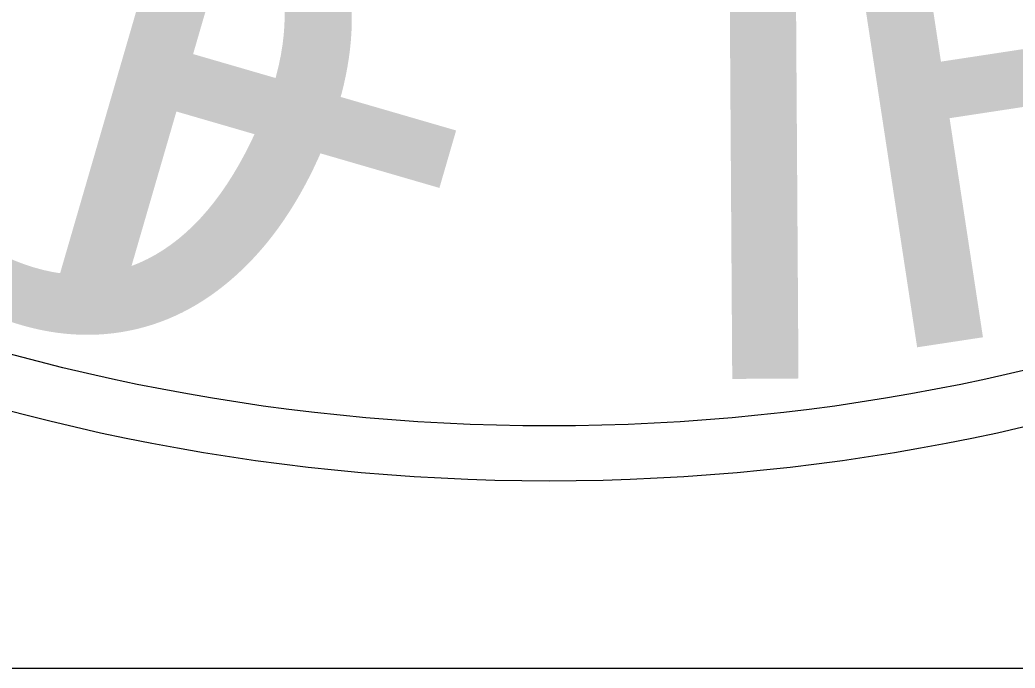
# Model space of a CAD drawing. Extents: x 1797809 to 2198143, y 249608 to 1237864.
# Drawn here: x 2197434.084 to 2197436.265, y 1237123.036 to 1237124.457 of the extents above; entities that cross this region are included whole.
import ezdxf

# ---------------------------------------------------------------- set-up
doc = ezdxf.new("R2010")
doc.units = 0
doc.layers.add('GSBWFILL', color=7, linetype='Continuous')
doc.layers.add('GSCOLORFILL', color=7, linetype='Continuous')

msp = doc.modelspace()

# ---------------------------------------------------------------- linework, layer by layer
at = {"layer": 'GSBWFILL'}
for radius in [4.5988, 4.5988, 4.5988, 4.4778, 4.4778, 4.4778]:
    msp.add_circle((2197435.2433, 1237128.0451), radius, dxfattribs=at)
at = {"layer": 'GSCOLORFILL'}
msp.add_lwpolyline([(2197262.2095, 1237123.0362), (2197584.7095, 1237123.0362), (2197584.7095, 1237333.0362), (2197262.2095, 1237333.0362)], close=True, dxfattribs=at)

# ---------------------------------------------------------------- texts
at = {"layer": 'GSBWFILL'}
for s, height, rotation, p in [('O', 1.1695, 335.5075, (2197433.453, 1237124.0879)), ('O', 1.1695, 335.5075, (2197433.453, 1237124.0879)), ('O', 1.1695, 335.5075, (2197433.453, 1237124.0879)), ('R', 1.1701, 8.661, (2197435.923, 1237123.7201)), ('F', 1.1695, 343.7959, (2197434.0311, 1237123.8777)), ('F', 1.1695, 343.7959, (2197434.0311, 1237123.8777)), ('F', 1.1695, 343.7959, (2197434.0311, 1237123.8777)), ('T', 1.1701, 0.3726, (2197435.2398, 1237123.6675)), ('T', 1.1701, 0.3726, (2197435.2398, 1237123.6675)), ('T', 1.1701, 0.3726, (2197435.2398, 1237123.6675))]:
    msp.add_text(s, height=height, rotation=rotation, dxfattribs=at).set_placement(p)

doc.saveas('drawing.dxf')
